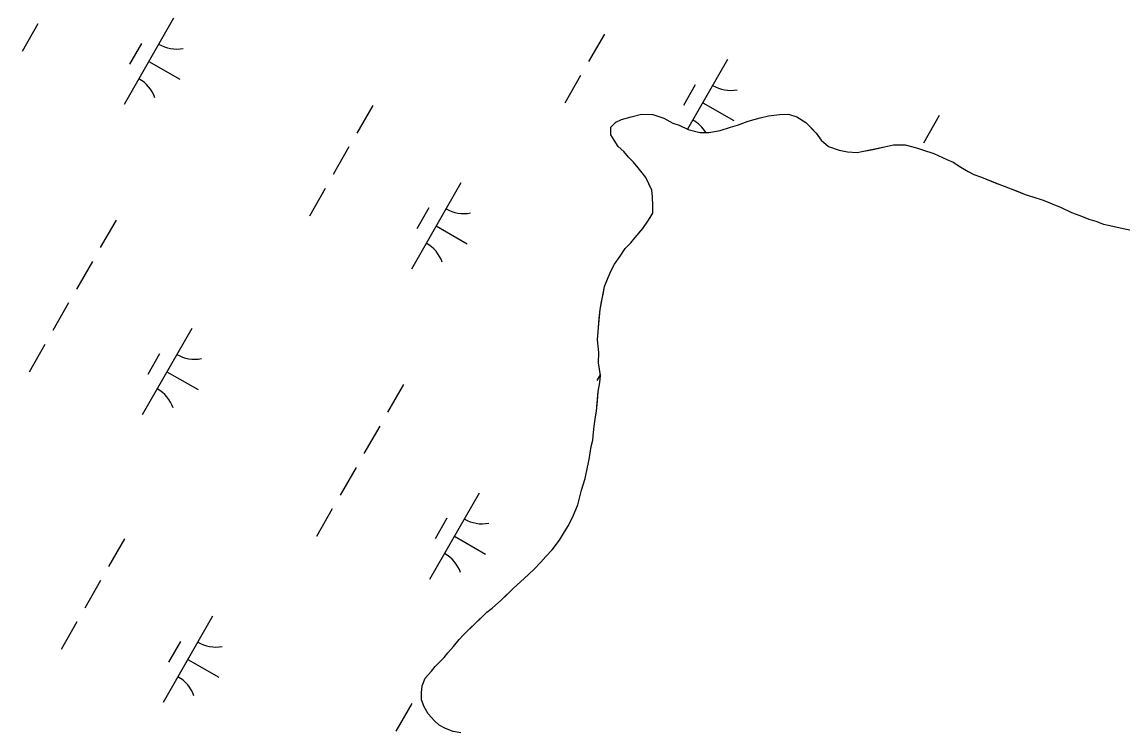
# Model space of a CAD drawing. Extents: x 3930721 to 3950824, y 220441 to 242861.
# Drawn here: x 3944551 to 3945104, y 236800 to 237157 of the extents above; entities that cross this region are included whole.
import ezdxf

# ---------------------------------------------------------------- set-up
doc = ezdxf.new("R2010")
doc.units = 0
doc.layers.add('V-TOPO-SHOR', color=7, linetype='Continuous')
doc.layers.add('V-WETL-SWMP', color=7, linetype='Continuous')

msp = doc.modelspace()

# ---------------------------------------------------------------- linework, layer by layer
at = {"layer": 'V-TOPO-SHOR'}
for points in [[(3944840.9, 236976.37), (3944841.3, 236979.87), (3944840.33, 236986.18), (3944840.41, 236991.42), (3944839.79, 236997.73), (3944840.22, 237004.02), (3944840.63, 237008.56), (3944841.04, 237013.11), (3944841.79, 237016.95), (3944842.54, 237020.78), (3944843.29, 237024.62), (3944845.1, 237029.15), (3944846.55, 237032.62), (3944848.34, 237035.75), (3944851.19, 237039.91), (3944853.69, 237043.73), (3944856.53, 237046.49), (3944858.67, 237049.26), (3944862.57, 237053.75), (3944865.43, 237057.92), (3944867.57, 237061.39), (3944867.62, 237064.88), (3944867.33, 237069.79), (3944867.02, 237072.94), (3944865.66, 237075.76), (3944863.96, 237079.28), (3944862.24, 237081.75), (3944860.18, 237084.22), (3944857.77, 237087.05), (3944855.35, 237089.54), (3944852.94, 237092.37), (3944850.17, 237094.85), (3944848.12, 237098.03), (3944846.4, 237100.85), (3944846.45, 237104.7), (3944848.94, 237107.11), (3944851.75, 237108.48), (3944856.67, 237109.81), (3944861.93, 237111.14), (3944867.53, 237111.07), (3944873.1, 237109.24), (3944877.62, 237106.73), (3944880.75, 237105.64), (3944885.27, 237103.48), (3944891.2, 237102), (3944895.75, 237101.95), (3944901.36, 237102.92), (3944906.63, 237104.6), (3944910.14, 237105.6), (3944915.42, 237107.63), (3944921.39, 237109.3), (3944925.6, 237110.3), (3944931.2, 237110.92), (3944935.75, 237111.21), (3944939.93, 237109.76), (3944944.45, 237106.9), (3944947.21, 237104.06), (3944949.62, 237101.58), (3944952.02, 237098.05), (3944955.83, 237094.85), (3944961.05, 237093.03), (3944965.24, 237092.28), (3944970.14, 237091.86), (3944973.29, 237092.52), (3944978.2, 237093.51), (3944983.82, 237094.83), (3944988.38, 237095.82), (3944994.33, 237095.74), (3944999.91, 237094.27), (3945003.04, 237093.17), (3945008.61, 237091.35), (3945015.22, 237088.47), (3945018.35, 237087.03), (3945022.17, 237084.52), (3945025.99, 237082.38), (3945028.77, 237080.94), (3945032.6, 237079.49), (3945039.55, 237076.6), (3945042.69, 237075.51), (3945047.56, 237073.69), (3945051.04, 237072.25), (3945054.52, 237070.8), (3945058.36, 237069.7), (3945063.58, 237067.88), (3945068.1, 237066.07), (3945072.63, 237064.26), (3945077.84, 237061.74), (3945082.02, 237060.29), (3945086.55, 237058.48), (3945090.03, 237057.39), (3945093.86, 237055.93), (3945097, 237055.19), (3945102.23, 237054.08), (3945107.81, 237052.95)], [(3944771.04, 236800.27), (3944767.21, 236801.02), (3944763.38, 236802.47), (3944760.25, 236804.26), (3944757.83, 236806.39), (3944754.73, 236809.93), (3944752.68, 236813.46), (3944751.33, 236816.98), (3944751.37, 236820.47), (3944751.77, 236823.97), (3944753.22, 236827.79), (3944756.41, 236831.25), (3944758.2, 236833.68), (3944762.8, 236838.16), (3944764.58, 236840.59), (3944767.42, 236843.7), (3944770.27, 236847.16), (3944772.4, 236849.58), (3944775.59, 236852.69), (3944780.91, 236857.87), (3944784.1, 236860.97), (3944786.92, 236863.03), (3944791.52, 236867.17), (3944794.01, 236869.59), (3944797.55, 236873.04), (3944802.86, 236877.87), (3944807.82, 236882.35), (3944811.37, 236886.15), (3944813.85, 236888.92), (3944817.05, 236892.37), (3944820.61, 236897.22), (3944823.12, 236901.39), (3944825.26, 236904.51), (3944827.78, 236909.72), (3944829.94, 236914.94), (3944831.79, 236922.26), (3944833.62, 236928.19), (3944834.74, 236933.77), (3944835.49, 236937.61), (3944836.63, 236944.24), (3944837.37, 236947.38), (3944837.77, 236951.22), (3944838.16, 236954.37), (3944838.56, 236957.86), (3944839.31, 236962.05), (3944839.73, 236966.94), (3944840.15, 236971.83), (3944840.9, 236976.37)]]:
    msp.add_lwpolyline(points, dxfattribs=at)
at = {"layer": 'V-WETL-SWMP'}
for p, q in [((3944626.81, 237159.37), (3944601.96, 237115.98)), ((3944558.68, 237156.55), (3944550.73, 237142.67)), ((3944610.67, 237146.71), (3944604.7, 237136.3)), ((3944843.19, 237151.44), (3944835.24, 237137.55)), ((3944614.38, 237137.67), (3944630, 237128.73)), ((3944905.02, 237138.59), (3944884.99, 237103.62)), ((3944831.26, 237130.61), (3944823.31, 237116.73)), ((3944888.88, 237125.94), (3944882.91, 237115.53)), ((3944726.88, 237115.54), (3944718.93, 237101.66)), ((3944892.59, 237116.9), (3944908.21, 237107.95)), ((3944848.94, 237107.11), (3944851.75, 237108.48)), ((3944851.75, 237108.48), (3944856.67, 237109.81)), ((3944856.67, 237109.81), (3944861.93, 237111.14)), ((3944861.93, 237111.14), (3944867.53, 237111.07)), ((3944867.53, 237111.07), (3944873.1, 237109.24)), ((3944873.1, 237109.24), (3944877.62, 237106.73)), ((3944915.42, 237107.63), (3944921.39, 237109.3)), ((3944921.39, 237109.3), (3944925.6, 237110.3)), ((3944925.6, 237110.3), (3944931.2, 237110.92)), ((3944931.2, 237110.92), (3944935.75, 237111.21)), ((3944935.75, 237111.21), (3944939.93, 237109.76)), ((3944939.93, 237109.76), (3944944.45, 237106.9)), ((3945011.39, 237110.43), (3945003.43, 237096.54)), ((3944846.4, 237100.85), (3944846.46, 237104.7)), ((3944846.46, 237104.7), (3944848.94, 237107.11)), ((3944877.62, 237106.73), (3944880.75, 237105.64)), ((3944880.75, 237105.64), (3944885.27, 237103.48)), ((3944885.27, 237103.48), (3944891.2, 237102)), ((3944895.75, 237101.94), (3944901.36, 237102.92)), ((3944901.36, 237102.92), (3944906.63, 237104.6)), ((3944906.63, 237104.6), (3944910.14, 237105.6)), ((3944910.14, 237105.6), (3944915.42, 237107.63)), ((3944944.45, 237106.9), (3944949.62, 237101.58)), ((3944848.12, 237098.03), (3944846.4, 237100.85)), ((3944850.17, 237094.85), (3944848.12, 237098.03)), ((3944891.2, 237102), (3944895.75, 237101.94)), ((3944949.62, 237101.58), (3944952.02, 237098.05)), ((3944952.02, 237098.05), (3944955.83, 237094.85)), ((3944714.95, 237094.71), (3944707, 237080.83)), ((3944852.94, 237092.37), (3944850.17, 237094.85)), ((3944855.35, 237089.54), (3944852.94, 237092.37)), ((3944955.83, 237094.85), (3944961.05, 237093.03)), ((3944961.05, 237093.03), (3944965.24, 237092.28)), ((3944965.24, 237092.28), (3944970.14, 237091.86)), ((3944970.14, 237091.86), (3944973.29, 237092.52)), ((3944973.29, 237092.52), (3944978.2, 237093.5)), ((3944978.2, 237093.5), (3944983.82, 237094.83)), ((3944983.82, 237094.83), (3944988.38, 237095.82)), ((3944988.38, 237095.82), (3944994.33, 237095.74)), ((3944994.33, 237095.74), (3944999.91, 237094.27)), ((3944999.91, 237094.27), (3945003.04, 237093.17)), ((3945003.04, 237093.17), (3945008.61, 237091.35)), ((3945008.61, 237091.35), (3945015.22, 237088.46)), ((3944857.77, 237087.05), (3944855.35, 237089.54)), ((3944860.18, 237084.22), (3944857.77, 237087.05)), ((3945015.22, 237088.46), (3945018.35, 237087.02)), ((3945018.35, 237087.02), (3945022.17, 237084.52)), ((3944862.24, 237081.75), (3944860.18, 237084.22)), ((3944863.96, 237079.28), (3944862.24, 237081.75)), ((3945022.17, 237084.52), (3945025.99, 237082.38)), ((3945025.99, 237082.38), (3945028.77, 237080.94)), ((3945028.77, 237080.94), (3945032.6, 237079.49)), ((3944771.15, 237076.7), (3944746.3, 237033.31)), ((3944867.02, 237072.94), (3944863.96, 237079.28)), ((3945032.6, 237079.49), (3945039.56, 237076.6)), ((3945039.56, 237076.6), (3945042.69, 237075.51)), ((3945042.69, 237075.51), (3945047.56, 237073.69)), ((3944703.03, 237073.89), (3944695.07, 237060)), ((3944867.33, 237069.79), (3944867.02, 237072.94)), ((3944867.62, 237064.88), (3944867.33, 237069.79)), ((3945047.56, 237073.69), (3945054.52, 237070.8)), ((3945054.52, 237070.8), (3945058.36, 237069.7)), ((3945058.36, 237069.7), (3945063.58, 237067.88)), ((3944755.01, 237064.05), (3944749.05, 237053.63)), ((3944867.57, 237061.39), (3944867.62, 237064.88)), ((3945063.58, 237067.88), (3945072.63, 237064.26)), ((3945072.63, 237064.26), (3945077.84, 237061.74)), ((3944865.43, 237057.91), (3944867.57, 237061.39)), ((3945077.84, 237061.74), (3945082.02, 237060.29)), ((3945082.02, 237060.29), (3945086.55, 237058.48)), ((3945086.55, 237058.48), (3945090.03, 237057.39)), ((3944597.98, 237057.99), (3944590.03, 237044.1)), ((3944758.72, 237055.01), (3944774.34, 237046.06)), ((3944858.66, 237049.26), (3944862.57, 237053.75)), ((3944862.57, 237053.75), (3944865.43, 237057.91)), ((3945090.03, 237057.39), (3945093.86, 237055.93)), ((3945093.86, 237055.93), (3945097, 237055.19)), ((3945097, 237055.19), (3945102.23, 237054.08)), ((3945102.23, 237054.08), (3945107.81, 237052.95)), ((3944856.53, 237046.49), (3944858.66, 237049.26)), ((3944851.19, 237039.91), (3944853.69, 237043.73)), ((3944853.69, 237043.73), (3944856.53, 237046.49)), ((3944586.06, 237037.16), (3944578.1, 237023.28)), ((3944848.34, 237035.75), (3944851.19, 237039.91)), ((3944845.1, 237029.15), (3944846.55, 237032.62)), ((3944846.55, 237032.62), (3944848.34, 237035.75)), ((3944843.29, 237024.62), (3944845.1, 237029.15)), ((3944841.04, 237013.11), (3944843.29, 237024.62)), ((3944574.13, 237016.34), (3944566.18, 237002.45)), ((3944840.22, 237004.02), (3944841.04, 237013.11)), ((3944635.95, 237003.49), (3944611.11, 236960.1)), ((3944839.79, 236997.73), (3944840.22, 237004.02)), ((3944840.4, 236991.42), (3944839.79, 236997.73)), ((3944562.2, 236995.51), (3944554.25, 236981.63)), ((3944619.82, 236990.84), (3944613.85, 236980.42)), ((3944840.33, 236986.18), (3944840.4, 236991.42)), ((3944841.3, 236979.87), (3944840.33, 236986.18)), ((3944623.53, 236981.79), (3944639.15, 236972.85)), ((3944742.33, 236975.32), (3944734.37, 236961.44)), ((3944841.21, 236980.47), (3944839.42, 236977.34)), ((3944840.15, 236971.83), (3944840.91, 236976.37)), ((3944840.91, 236976.37), (3944841.3, 236979.87)), ((3944839.31, 236962.05), (3944840.15, 236971.83)), ((3944838.56, 236957.86), (3944839.31, 236962.05)), ((3944730.4, 236954.5), (3944722.45, 236940.61)), ((3944837.77, 236951.22), (3944838.16, 236954.37)), ((3944838.16, 236954.37), (3944838.56, 236957.86)), ((3944837.37, 236947.38), (3944837.77, 236951.22)), ((3944835.49, 236937.61), (3944836.63, 236944.24)), ((3944836.63, 236944.24), (3944837.37, 236947.38)), ((3944834.74, 236933.77), (3944835.49, 236937.61)), ((3944718.47, 236933.67), (3944710.52, 236919.79)), ((3944833.62, 236928.19), (3944834.74, 236933.77)), ((3944831.79, 236922.26), (3944833.62, 236928.19)), ((3944780.3, 236920.82), (3944755.45, 236877.43)), ((3944829.94, 236914.94), (3944831.79, 236922.26)), ((3944827.78, 236909.72), (3944829.94, 236914.94)), ((3944706.54, 236912.84), (3944698.59, 236898.96)), ((3944825.26, 236904.51), (3944827.78, 236909.72)), ((3944764.16, 236908.17), (3944758.19, 236897.76)), ((3944823.12, 236901.39), (3944825.26, 236904.51)), ((3944602.16, 236897.77), (3944594.21, 236883.89)), ((3944767.87, 236899.13), (3944783.49, 236890.18)), ((3944820.61, 236897.22), (3944823.12, 236901.39)), ((3944813.85, 236888.92), (3944817.05, 236892.37)), ((3944817.05, 236892.37), (3944820.61, 236897.22)), ((3944811.37, 236886.15), (3944813.85, 236888.92)), ((3944802.86, 236877.87), (3944807.82, 236882.35)), ((3944807.82, 236882.35), (3944811.37, 236886.15)), ((3944590.23, 236876.95), (3944582.28, 236863.06)), ((3944797.55, 236873.04), (3944802.86, 236877.87)), ((3944791.53, 236867.17), (3944797.55, 236873.04)), ((3944786.92, 236863.03), (3944791.53, 236867.17)), ((3944772.4, 236849.58), (3944784.1, 236860.97)), ((3944784.1, 236860.97), (3944786.92, 236863.03)), ((3944578.31, 236856.12), (3944570.36, 236842.23)), ((3944646.43, 236858.93), (3944621.58, 236815.54)), ((3944770.27, 236847.16), (3944772.4, 236849.58)), ((3944630.29, 236846.28), (3944624.33, 236835.87)), ((3944764.58, 236840.59), (3944767.42, 236843.7)), ((3944767.42, 236843.7), (3944770.27, 236847.16)), ((3944634, 236837.24), (3944649.62, 236828.29)), ((3944758.19, 236833.68), (3944762.8, 236838.16)), ((3944762.8, 236838.16), (3944764.58, 236840.59)), ((3944756.41, 236831.25), (3944758.19, 236833.68)), ((3944751.77, 236823.97), (3944753.22, 236827.8)), ((3944753.22, 236827.8), (3944756.41, 236831.25)), ((3944751.33, 236816.98), (3944751.37, 236820.47)), ((3944751.37, 236820.47), (3944751.77, 236823.97)), ((3944746.5, 236815.11), (3944738.55, 236801.22)), ((3944752.68, 236813.46), (3944751.33, 236816.98)), ((3944754.73, 236809.93), (3944752.68, 236813.46)), ((3944757.83, 236806.39), (3944754.73, 236809.93)), ((3944760.25, 236804.26), (3944757.83, 236806.39)), ((3944763.38, 236802.47), (3944760.25, 236804.26)), ((3944767.21, 236801.02), (3944763.38, 236802.47)), ((3944771.05, 236800.27), (3944767.21, 236801.02))]:
    msp.add_line(p, q, dxfattribs=at)
for centre, start, end in [((3944628.32, 237161.52), 239.4279, 280.9715), ((3944600.86, 237113.59), 19.4279, 60.9715), ((3944906.52, 237140.75), 239.4279, 280.9715), ((3944879.07, 237092.81), 31.3018, 60.9715), ((3944772.66, 237078.86), 239.4279, 280.9715), ((3944745.2, 237030.92), 19.4279, 60.9715), ((3944637.46, 237005.65), 239.4279, 280.9715), ((3944610.01, 236957.71), 19.4279, 60.9715), ((3944781.81, 236922.98), 239.4279, 280.9715), ((3944754.35, 236875.04), 19.4279, 60.9715), ((3944647.94, 236861.09), 239.4279, 280.9715), ((3944620.48, 236813.15), 19.4279, 60.9715)]:
    msp.add_arc(centre, 17.62, start, end, dxfattribs=at)

doc.saveas('drawing.dxf')
